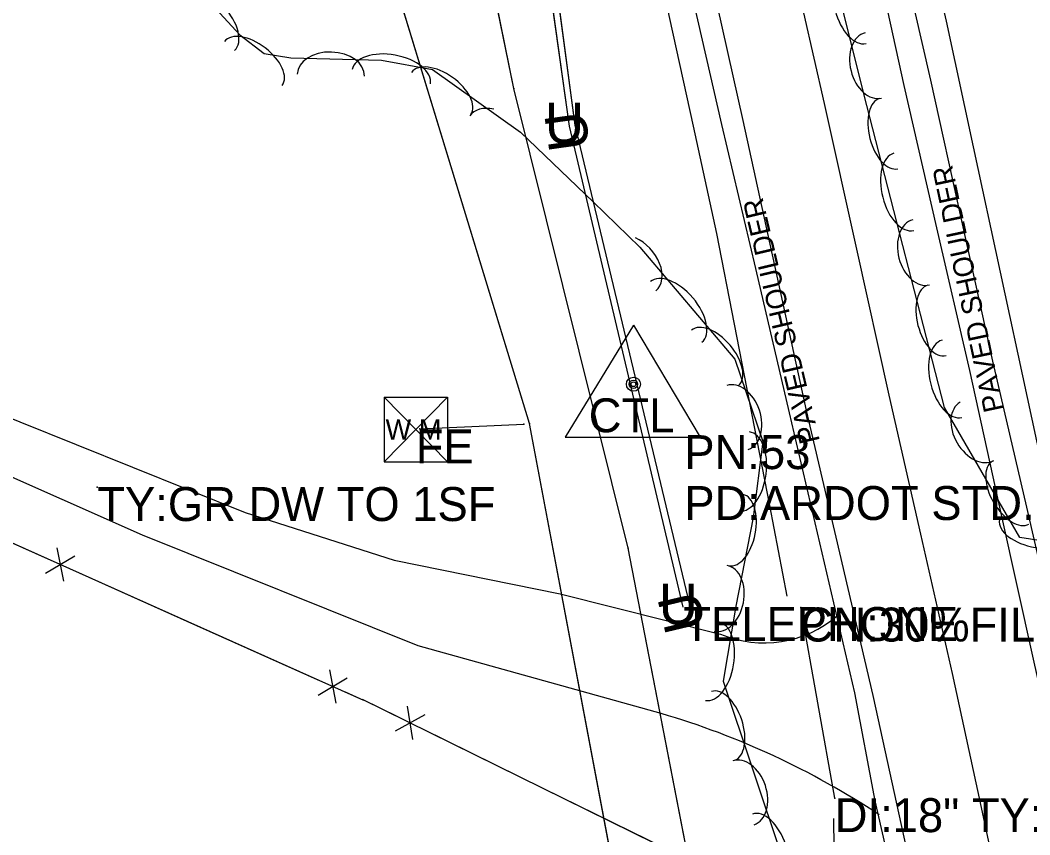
# Model space of a CAD drawing. Extents: x 954793 to 988390, y 1867850 to 1924428.
# Drawn here: x 957987.7 to 958136.5, y 1918443.1 to 1918563.1 of the extents above; entities that cross this region are included whole.
import ezdxf

# ---------------------------------------------------------------- set-up
doc = ezdxf.new("R2010")
doc.units = 0
for name, color, linetype in [('Default', 7, 'Continuous'), ('S_DITCHLINE', 7, 'Continuous'), ('S_DRG_PT_SYM', 7, 'Continuous'), ('S_DRIVEWAY', 7, 'Continuous'), ('S_EDGE_PAVEMENT', 7, 'Continuous'), ('S_FENCE', 7, 'Continuous'), ('S_FIBER_OPTIC_CABLE', 7, 'Continuous'), ('S_GAS_UTILITIES', 7, 'Continuous'), ('S_MSC_PT_SYM', 7, 'Continuous'), ('S_PAVEMENT_CROWN', 7, 'Continuous'), ('S_PRIMARY_CTL', 7, 'Continuous'), ('S_PRIMARY_CTL_ANNOT', 7, 'Continuous'), ('S_SHOULDER', 7, 'Continuous'), ('S_SHOULDER_ANNOT', 7, 'Continuous'), ('S_SIDE_DRAIN', 7, 'Continuous'), ('S_SIDE_DRAIN_ANNOT', 7, 'Continuous'), ('S_SURVEY_TEXT_ANNOT', 7, 'Continuous'), ('S_TREE', 7, 'Continuous'), ('S_UNDERGROUND_CABLE', 7, 'Continuous'), ('S_UNDERGROUND_CABLE_ANNOT', 7, 'Continuous'), ('S_UTL_PT_SYM', 7, 'Continuous'), ('S_WATER_UTILITIES', 7, 'Continuous'), ('S_WATER_UTILITIES_ANNOT', 7, 'Continuous')]:
    doc.layers.add(name, color=color, linetype=linetype)

msp = doc.modelspace()

# ---------------------------------------------------------------- linework, layer by layer
at = {"layer": 'S_DITCHLINE'}
for points in [[(958100.78, 1918478.21), (958098.18, 1918491.56), (958095.58, 1918504.92), (958092.98, 1918518.28), (958090.38, 1918531.64), (958086.93, 1918547.47), (958083.48, 1918563.31), (958080.02, 1918579.15), (958076.57, 1918594.99), (958073.17, 1918610.08), (958069.78, 1918625.17), (958066.38, 1918640.26), (958062.98, 1918655.35), (958059.43, 1918671.05), (958055.88, 1918686.75), (958052.33, 1918702.44), (958048.78, 1918718.14), (958045.23, 1918733.45), (958041.68, 1918748.75), (958038.12, 1918764.06), (958034.57, 1918779.37), (958029.72, 1918801.57), (958024.88, 1918823.78), (958024.88, 1918825.11)], [(958154.87, 1918427.23), (958150.15, 1918447.18), (958145.15, 1918468.09), (958140.14, 1918489.01), (958136.16, 1918507.48), (958132.19, 1918525.95), (958128.22, 1918544.42), (958124.24, 1918562.9), (958119.99, 1918581.54), (958115.73, 1918600.18), (958111.48, 1918618.82), (958107.22, 1918637.47), (958102.51, 1918657.08), (958097.8, 1918676.69), (958093.09, 1918696.31), (958088.37, 1918715.92), (958085.35, 1918734.6), (958082.33, 1918753.29), (958079.3, 1918771.97)], [(958107.74, 1918436.75), (958107.62, 1918445.48)]]:
    msp.add_lwpolyline(points, dxfattribs=at)
at = {"layer": 'S_DRG_PT_SYM'}
for points in [[(958102.75, 1918476.54), (958102.7, 1918476.54), (958102.75, 1918476.54), (958102.76, 1918476.5), (958102.75, 1918476.54), (958102.8, 1918476.55), (958102.75, 1918476.54), (958102.74, 1918476.59)], [(958102.75, 1918476.54), (958102.7, 1918476.54), (958102.75, 1918476.54), (958102.76, 1918476.5), (958102.75, 1918476.54), (958102.8, 1918476.55), (958102.75, 1918476.54), (958102.74, 1918476.59)], [(958107.77, 1918448.47), (958107.72, 1918448.46), (958107.77, 1918448.47), (958107.78, 1918448.42), (958107.77, 1918448.47), (958107.82, 1918448.48), (958107.77, 1918448.47), (958107.76, 1918448.52)], [(958107.77, 1918448.47), (958107.72, 1918448.46), (958107.77, 1918448.47), (958107.78, 1918448.42), (958107.77, 1918448.47), (958107.82, 1918448.48), (958107.77, 1918448.47), (958107.76, 1918448.52)]]:
    msp.add_lwpolyline(points, close=True, dxfattribs=at)
for points in [[(958102.75, 1918476.54), (958102.75, 1918476.59), (958102.75, 1918476.54), (958102.7, 1918476.54), (958102.75, 1918476.54), (958102.75, 1918476.49), (958102.75, 1918476.54), (958102.8, 1918476.54)], [(958107.77, 1918448.47), (958107.77, 1918448.52), (958107.77, 1918448.47), (958107.72, 1918448.47), (958107.77, 1918448.47), (958107.77, 1918448.42), (958107.77, 1918448.47), (958107.82, 1918448.47)]]:
    msp.add_lwpolyline(points, dxfattribs=at)
at = {"layer": 'S_DRIVEWAY'}
for points in [[(958082.19, 1918460.94), (958046.38, 1918470.93), (958005.75, 1918487.23), (957947.38, 1918513.07)], [(957979.31, 1918507.25), (958020.88, 1918490.54), (958042.81, 1918483.51), (958067.3, 1918478.57), (958090.93, 1918472.65)]]:
    msp.add_lwpolyline(points, dxfattribs=at)
for centre, major_axis, ratio, start_param, end_param in [((958097.36, 1918487.92), (-11.28, -12.14), 0.999845, 0.350366, 1.455735), ((958049.06, 1918346.66), (-53.44, 106.5), 0.996892, 5.235728, 5.534396)]:
    msp.add_ellipse(centre, major_axis=major_axis, ratio=ratio, start_param=start_param, end_param=end_param, dxfattribs=at)
at = {"layer": 'S_EDGE_PAVEMENT'}
for points in [[(958121.89, 1918424.97), (958117.66, 1918444.29), (958113.43, 1918463.61), (958108.52, 1918484.6), (958103.61, 1918505.59), (958098.95, 1918526.93), (958094.28, 1918548.27), (958089.76, 1918568.53), (958085.24, 1918588.79), (958080.55, 1918609.65), (958075.86, 1918630.52), (958071.71, 1918648.85), (958067.56, 1918667.18), (958062.71, 1918688.73), (958057.85, 1918710.28), (958053.74, 1918728.33), (958049.62, 1918746.38), (958044.85, 1918767.74), (958040.07, 1918789.11)], [(958145.65, 1918430.98), (958141.35, 1918449.96), (958137.05, 1918468.94), (958132.36, 1918490.19), (958127.67, 1918511.44), (958122.82, 1918532.45), (958117.98, 1918553.46), (958113.54, 1918573.87), (958109.11, 1918594.27), (958104.29, 1918615.02), (958099.46, 1918635.77), (958095.35, 1918654.14), (958091.24, 1918672.52), (958086.34, 1918694.41), (958081.43, 1918716.31), (958077.53, 1918733.71), (958073.63, 1918751.12), (958068.78, 1918772.47)]]:
    msp.add_lwpolyline(points, dxfattribs=at)
at = {"layer": 'S_FENCE'}
for p, q in [((957993.12, 1918485.34), (957994.08, 1918480.44)), ((957991.46, 1918481.61), (957995.74, 1918484.17)), ((958033.29, 1918467.39), (958034.24, 1918462.48)), ((958031.63, 1918463.65), (958035.91, 1918466.22)), ((958045.56, 1918457.09), (958044.79, 1918462.03)), ((958047.36, 1918460.77), (958042.99, 1918458.35))]:
    msp.add_line(p, q, dxfattribs=at)
for points in [[(957897.72, 1918533.41), (957904.48, 1918531.96), (957910.1, 1918524.27), (957918.22, 1918517.5), (957924.26, 1918513.9), (958038.3, 1918462.91)], [(957973.52, 1918491.87), (957991.77, 1918483.71)], [(957995.43, 1918482.08), (958013.68, 1918473.91)], [(958013.68, 1918473.91), (958031.94, 1918465.75)], [(958035.59, 1918464.12), (958038.3, 1918462.91)], [(958043.38, 1918460.44), (958038.18, 1918463)], [(958108.57, 1918340.71), (958113.54, 1918342.01), (958091.21, 1918436.9), (958038.18, 1918463)], [(958064.89, 1918449.86), (958046.97, 1918458.68)], [(958082.81, 1918441.04), (958064.89, 1918449.86)]]:
    msp.add_lwpolyline(points, dxfattribs=at)
at = {"layer": 'S_FIBER_OPTIC_CABLE'}
for p, q in [((958069.53, 1918547.59), (958063.1, 1918595.21)), ((958086.4, 1918476.93), (958069.53, 1918547.59))]:
    msp.add_line(p, q, dxfattribs=at)
msp.add_lwpolyline([(958086.4, 1918476.93), (958069.53, 1918547.59), (958063.1, 1918595.21), (958047, 1918664.2), (958028.3, 1918748.06), (958008.27, 1918819.52), (957994.75, 1918874.93), (957977.46, 1918944.28), (957972.46, 1918974.7)], dxfattribs=at)
msp.add_lwpolyline([(958086.4, 1918476.93), (958069.53, 1918547.59), (958063.1, 1918595.21), (958047, 1918664.2), (958028.3, 1918748.06), (958008.27, 1918819.52), (957994.75, 1918874.93), (957977.46, 1918944.28), (957972.46, 1918974.7)], dxfattribs=at)
at = {"layer": 'S_GAS_UTILITIES'}
for p, q in [((958060.45, 1918552.99), (958045.56, 1918626.28)), ((958077.32, 1918485.29), (958060.45, 1918552.99)), ((958092.28, 1918408.31), (958077.32, 1918485.29))]:
    msp.add_line(p, q, dxfattribs=at)
msp.add_lwpolyline([(958201.08, 1917478.73), (958196.55, 1917548.51), (958193.98, 1917598.17), (958192.94, 1917651.13), (958191.6, 1917777.38), (958188.7, 1917845.14), (958186.62, 1917917.63), (958181.51, 1917974.64), (958175.56, 1918027.5), (958165.83, 1918082.11), (958165.59, 1918083.15), (958151.52, 1918153.98), (958133.62, 1918230.55), (958110.46, 1918312.02), (958092.28, 1918408.31), (958077.32, 1918485.29), (958060.45, 1918552.99), (958045.56, 1918626.28), (958030.45, 1918695.1), (958011.59, 1918765.21), (958012.91, 1918784.85), (957990.11, 1918862.67)], dxfattribs=at)
msp.add_lwpolyline([(958201.08, 1917478.73), (958196.55, 1917548.51), (958193.98, 1917598.17), (958192.94, 1917651.13), (958191.6, 1917777.38), (958188.7, 1917845.14), (958186.62, 1917917.63), (958181.51, 1917974.64), (958175.56, 1918027.5), (958165.83, 1918082.11), (958165.59, 1918083.15), (958151.52, 1918153.98), (958133.62, 1918230.55), (958110.46, 1918312.02), (958092.28, 1918408.31), (958077.32, 1918485.29), (958060.45, 1918552.99), (958045.56, 1918626.28), (958030.45, 1918695.1), (958011.59, 1918765.21), (958012.91, 1918784.85), (957990.11, 1918862.67)], dxfattribs=at)
at = {"layer": 'S_MSC_PT_SYM'}
msp.add_lwpolyline([(957999.07, 1918494.29), (957999.07, 1918494.34), (957999.07, 1918494.29), (957999.02, 1918494.29), (957999.07, 1918494.29), (957999.07, 1918494.24), (957999.07, 1918494.29), (957999.12, 1918494.29)], close=True, dxfattribs=at)
msp.add_lwpolyline([(957999.07, 1918494.29), (957999.07, 1918494.34), (957999.07, 1918494.29), (957999.02, 1918494.29), (957999.07, 1918494.29), (957999.07, 1918494.24), (957999.07, 1918494.29), (957999.12, 1918494.29)], close=True, dxfattribs=at)
msp.add_lwpolyline([(957999.07, 1918494.29), (957999.07, 1918494.34), (957999.07, 1918494.29), (957999.02, 1918494.29), (957999.07, 1918494.29), (957999.07, 1918494.24), (957999.07, 1918494.29), (957999.12, 1918494.29)], dxfattribs=at)
at = {"layer": 'S_PAVEMENT_CROWN'}
msp.add_lwpolyline([(958133.33, 1918428.74), (958129.24, 1918447.79), (958125.14, 1918466.83), (958120.46, 1918487.34), (958115.78, 1918507.84), (958111.03, 1918529.31), (958106.27, 1918550.79), (958101.69, 1918570.85), (958097.1, 1918590.91), (958092.38, 1918612.23), (958087.66, 1918633.55), (958083.48, 1918651.81), (958079.3, 1918670.07), (958074.53, 1918691.47), (958069.75, 1918712.87), (958065.71, 1918730.67), (958061.66, 1918748.46), (958056.79, 1918770.18)], dxfattribs=at)
at = {"layer": 'S_PRIMARY_CTL'}
for p, q in [((958078.1, 1918518.14), (958068.06, 1918501.62)), ((958078.1, 1918518.14), (958087.92, 1918501.62)), ((958068.06, 1918501.62), (958087.92, 1918501.62))]:
    msp.add_line(p, q, dxfattribs=at)
for radius in [1.04, 0.609, 0.344]:
    msp.add_circle((958078.1, 1918509.44), radius, dxfattribs=at)
at = {"layer": 'S_SHOULDER'}
for points in [[(958119.07, 1918424.7), (958113.72, 1918448.09), (958110.73, 1918464.01), (958105.92, 1918484.62), (958101.11, 1918505.24), (958096.12, 1918526.47), (958091.13, 1918547.7), (958086.53, 1918567.85), (958081.94, 1918587.99), (958077.29, 1918608.75), (958072.63, 1918629.5), (958068.51, 1918648.3), (958064.4, 1918667.11), (958059.55, 1918688.43), (958054.69, 1918709.76), (958050.71, 1918727.74), (958046.73, 1918745.72), (958041.75, 1918766.97), (958036.77, 1918788.23), (958032.41, 1918807.18), (958028.05, 1918826.14)], [(958149.69, 1918431.92), (958145.38, 1918450.86), (958141.07, 1918469.8), (958136.06, 1918491.31), (958131.06, 1918512.83), (958126.5, 1918533.52), (958121.94, 1918554.21), (958117.27, 1918574.57), (958112.6, 1918594.93), (958107.91, 1918615.83), (958103.21, 1918636.73), (958099.03, 1918655.06), (958094.85, 1918673.39), (958090.09, 1918695.15), (958085.33, 1918716.91), (958081.33, 1918734.53), (958077.33, 1918752.15), (958072.45, 1918773.33)]]:
    msp.add_lwpolyline(points, dxfattribs=at)
at = {"layer": 'S_SIDE_DRAIN'}
msp.add_line((958107.77, 1918448.47), (958102.75, 1918476.54), dxfattribs=at)
msp.add_lwpolyline([(958107.77, 1918448.47), (958102.75, 1918476.54)], dxfattribs=at)
msp.add_lwpolyline([(958107.77, 1918448.47), (958102.75, 1918476.54)], dxfattribs=at)
at = {"layer": 'S_TREE'}
for points in [[(958146.5, 1918639.33), (958163.36, 1918569.8), (958172.64, 1918545.45), (958187.02, 1918534.92), (958208.74, 1918531.56), (958230.39, 1918527.69), (958250.3, 1918513.4), (958264.59, 1918494.46), (958272.24, 1918472.28), (958269.19, 1918458.37), (958251.92, 1918456.19), (958230.77, 1918462.39), (958203.43, 1918479), (958175.74, 1918485.54), (958157.36, 1918483.38), (958135.07, 1918486.88), (958123.96, 1918505.99), (958112.5, 1918550.48), (958097.39, 1918610.91)], [(958007.62, 1918574.44), (958020.07, 1918560.89), (958023.65, 1918558.15), (958027.61, 1918557.52), (958040.98, 1918557.15), (958048.49, 1918555.77), (958061.46, 1918546.54), (958072.16, 1918536.32), (958079.04, 1918529.65), (958093.05, 1918513.15), (958097.15, 1918500.99), (958095.73, 1918489.79), (958093.17, 1918476.74), (958091.34, 1918465.72), (958104.37, 1918426.66)]]:
    msp.add_lwpolyline(points, dxfattribs=at)
for centre, major_axis, ratio, start_param, end_param in [((958110.97, 1918565.32), (1.42, -5.69), 0.55008, 3.141593, 6.283185), ((958015.33, 1918562.92), (-3.97, 4.32), 0.55008, 3.141593, 6.283185), ((958022.08, 1918556.68), (-4.24, 3.25), 0.540699, 3.141593, 6.283185), ((958113.47, 1918556.4), (1.2, -4.81), 0.685311, 3.141593, 6.283185), ((958033.49, 1918554.97), (-4.95, 0.14), 0.685311, 3.141593, 6.283185), ((958042.4, 1918554.73), (-5.77, 1.06), 0.55008, 3.141593, 6.283185), ((958049.76, 1918552.27), (-4.36, 3.1), 0.540699, 3.141593, 6.283185), ((958115.75, 1918546.36), (1.33, -5.18), 0.540699, 3.141593, 6.283185), ((958058, 1918546.08), (-4.04, 2.87), 0.685311, 5.272091, 6.283185), ((958117.96, 1918537.77), (1.46, -5.68), 0.55008, 3.141593, 6.283185), ((958120.52, 1918528.87), (1.24, -4.8), 0.685311, 3.141593, 6.283185), ((958078.2, 1918526.97), (-3.21, 3.78), 0.685311, 3.141593, 5.34433), ((958084.39, 1918520.08), (-3.8, 4.47), 0.55008, 3.141593, 6.283185), ((958122.84, 1918518.83), (1.33, -5.18), 0.540699, 3.141593, 6.283185), ((958090.13, 1918513.32), (-3.46, 4.08), 0.540699, 3.141593, 6.283185), ((958125.05, 1918510.24), (1.46, -5.68), 0.55008, 3.141593, 6.283185), ((958093.44, 1918504.54), (-1.58, 4.7), 0.685311, 3.141593, 6.283185), ((958128.74, 1918502.51), (2.49, -4.28), 0.685311, 3.141593, 6.283185), ((958094.45, 1918496.59), (0.74, 5.82), 0.55008, 3.141593, 6.283185), ((958133.69, 1918493.47), (2.69, -4.62), 0.540699, 3.141593, 6.283185), ((958093.21, 1918487.95), (1.03, 5.25), 0.540699, 3.141593, 6.283185), ((958137.85, 1918488.59), (5.8, -0.91), 0.55008, 3.141593, 6.283185), ((958090.97, 1918477.89), (0.95, 4.86), 0.685311, 3.141593, 6.283185), ((958089.68, 1918468.65), (0.96, 5.79), 0.55008, 3.141593, 6.283185), ((958091.31, 1918459.12), (-1.69, 5.07), 0.540699, 3.141593, 6.283185), ((958094.32, 1918449.27), (-1.57, 4.7), 0.685311, 3.141593, 6.283185), ((958097.49, 1918440.57), (-1.86, 5.57), 0.55008, 3.141593, 6.283185)]:
    msp.add_ellipse(centre, major_axis=major_axis, ratio=ratio, start_param=start_param, end_param=end_param, dxfattribs=at)
at = {"layer": 'S_UNDERGROUND_CABLE'}
for p, q in [((958068.67, 1918547.46), (958061.96, 1918595.23)), ((958085.45, 1918476.62), (958068.67, 1918547.46))]:
    msp.add_line(p, q, dxfattribs=at)
msp.add_lwpolyline([(958085.45, 1918476.62), (958068.67, 1918547.46), (958061.96, 1918595.23), (958046.14, 1918664.06), (958027.72, 1918747.98), (958007.58, 1918819.01), (957994, 1918874.68), (957976.56, 1918943.84), (957971.49, 1918974.6)], dxfattribs=at)
msp.add_lwpolyline([(958085.45, 1918476.62), (958068.67, 1918547.46), (958061.96, 1918595.23), (958046.14, 1918664.06), (958027.72, 1918747.98), (958007.58, 1918819.01), (957994, 1918874.68), (957976.56, 1918943.84), (957971.49, 1918974.6)], dxfattribs=at)
at = {"layer": 'S_UTL_PT_SYM'}
for points in [[(958060.45, 1918552.99), (958060.4, 1918552.98), (958060.45, 1918552.99), (958060.46, 1918552.94), (958060.45, 1918552.99), (958060.5, 1918553), (958060.45, 1918552.99), (958060.44, 1918553.04)], [(958060.45, 1918552.99), (958060.4, 1918552.98), (958060.45, 1918552.99), (958060.46, 1918552.94), (958060.45, 1918552.99), (958060.5, 1918553), (958060.45, 1918552.99), (958060.44, 1918553.04)], [(958069.53, 1918547.59), (958069.48, 1918547.59), (958069.53, 1918547.59), (958069.54, 1918547.54), (958069.53, 1918547.59), (958069.58, 1918547.6), (958069.53, 1918547.59), (958069.53, 1918547.64)], [(958069.53, 1918547.59), (958069.48, 1918547.59), (958069.53, 1918547.59), (958069.54, 1918547.54), (958069.53, 1918547.59), (958069.58, 1918547.6), (958069.53, 1918547.59), (958069.53, 1918547.64)], [(958046.62, 1918502.89), (958046.62, 1918502.94), (958046.62, 1918502.89), (958046.57, 1918502.89), (958046.62, 1918502.89), (958046.63, 1918502.84), (958046.62, 1918502.89), (958046.67, 1918502.9)], [(958046.62, 1918502.89), (958046.62, 1918502.94), (958046.62, 1918502.89), (958046.57, 1918502.89), (958046.62, 1918502.89), (958046.63, 1918502.84), (958046.62, 1918502.89), (958046.67, 1918502.9)], [(958061.94, 1918503.57), (958061.94, 1918503.62), (958061.94, 1918503.57), (958061.89, 1918503.57), (958061.94, 1918503.57), (958061.94, 1918503.52), (958061.94, 1918503.57), (958061.99, 1918503.58)], [(958061.94, 1918503.57), (958061.94, 1918503.62), (958061.94, 1918503.57), (958061.89, 1918503.57), (958061.94, 1918503.57), (958061.94, 1918503.52), (958061.94, 1918503.57), (958061.99, 1918503.58)], [(958062.76, 1918503.67), (958062.71, 1918503.65), (958062.76, 1918503.67), (958062.77, 1918503.62), (958062.76, 1918503.67), (958062.81, 1918503.68), (958062.76, 1918503.67), (958062.75, 1918503.71)], [(958062.76, 1918503.67), (958062.71, 1918503.65), (958062.76, 1918503.67), (958062.77, 1918503.62), (958062.76, 1918503.67), (958062.81, 1918503.68), (958062.76, 1918503.67), (958062.75, 1918503.71)], [(958077.32, 1918485.29), (958077.27, 1918485.28), (958077.32, 1918485.29), (958077.33, 1918485.24), (958077.32, 1918485.29), (958077.37, 1918485.3), (958077.32, 1918485.29), (958077.31, 1918485.34)], [(958077.32, 1918485.29), (958077.27, 1918485.28), (958077.32, 1918485.29), (958077.33, 1918485.24), (958077.32, 1918485.29), (958077.37, 1918485.3), (958077.32, 1918485.29), (958077.31, 1918485.34)], [(958086.4, 1918476.93), (958086.35, 1918476.92), (958086.4, 1918476.93), (958086.41, 1918476.88), (958086.4, 1918476.93), (958086.45, 1918476.94), (958086.4, 1918476.93), (958086.39, 1918476.98)], [(958086.4, 1918476.93), (958086.35, 1918476.92), (958086.4, 1918476.93), (958086.41, 1918476.88), (958086.4, 1918476.93), (958086.45, 1918476.94), (958086.4, 1918476.93), (958086.39, 1918476.98)]]:
    msp.add_lwpolyline(points, close=True, dxfattribs=at)
for points in [[(958060.45, 1918552.99), (958060.45, 1918553.04), (958060.45, 1918552.99), (958060.4, 1918552.99), (958060.45, 1918552.99), (958060.45, 1918552.94), (958060.45, 1918552.99), (958060.5, 1918552.99)], [(958069.53, 1918547.59), (958069.53, 1918547.64), (958069.53, 1918547.59), (958069.48, 1918547.59), (958069.53, 1918547.59), (958069.53, 1918547.54), (958069.53, 1918547.59), (958069.58, 1918547.59)], [(958046.62, 1918502.89), (958046.62, 1918502.94), (958046.62, 1918502.89), (958046.57, 1918502.89), (958046.62, 1918502.89), (958046.62, 1918502.84), (958046.62, 1918502.89), (958046.67, 1918502.89)], [(958061.94, 1918503.57), (958061.94, 1918503.62), (958061.94, 1918503.57), (958061.89, 1918503.57), (958061.94, 1918503.57), (958061.94, 1918503.52), (958061.94, 1918503.57), (958061.99, 1918503.57)], [(958062.76, 1918503.67), (958062.76, 1918503.72), (958062.76, 1918503.67), (958062.71, 1918503.67), (958062.76, 1918503.67), (958062.76, 1918503.62), (958062.76, 1918503.67), (958062.81, 1918503.67)], [(958077.32, 1918485.29), (958077.32, 1918485.34), (958077.32, 1918485.29), (958077.27, 1918485.29), (958077.32, 1918485.29), (958077.32, 1918485.24), (958077.32, 1918485.29), (958077.37, 1918485.29)], [(958086.4, 1918476.93), (958086.4, 1918476.98), (958086.4, 1918476.93), (958086.35, 1918476.93), (958086.4, 1918476.93), (958086.4, 1918476.88), (958086.4, 1918476.93), (958086.45, 1918476.93)]]:
    msp.add_lwpolyline(points, dxfattribs=at)
at = {"layer": 'S_WATER_UTILITIES'}
for p, q in [((958062.76, 1918503.67), (958042.62, 1918569.65)), ((958041.36, 1918507.53), (958050.69, 1918507.53)), ((958041.36, 1918507.53), (958041.36, 1918498.03)), ((958041.36, 1918507.53), (958050.69, 1918498.03)), ((958050.69, 1918507.53), (958041.36, 1918498.03)), ((958050.69, 1918507.53), (958050.69, 1918498.03)), ((958046.62, 1918502.89), (958061.94, 1918503.57)), ((958082.01, 1918401.79), (958062.76, 1918503.67)), ((958041.36, 1918498.03), (958050.69, 1918498.03))]:
    msp.add_line(p, q, dxfattribs=at)
for points in [[(958179.45, 1917904.11), (958174.32, 1917982.48), (958165.11, 1918043.87), (958156.16, 1918098.59), (958144.77, 1918150.3), (958129.41, 1918205.5), (958112.58, 1918270.49), (958097.07, 1918340.41), (958082.01, 1918401.79), (958062.76, 1918503.67), (958042.62, 1918569.65), (958027.6, 1918627.67), (958007.57, 1918703.46), (957994.11, 1918758.13), (957969.78, 1918822.85), (957964.35, 1918845.94), (957963.27, 1918858.5), (957940.25, 1918978.26), (957939.76, 1918990.53), (957938.48, 1919026.36), (957937.06, 1919037.64), (957926.05, 1919117.03), (957910.72, 1919189.52)], [(958179.45, 1917904.11), (958174.32, 1917982.48), (958165.11, 1918043.87), (958156.16, 1918098.59), (958144.77, 1918150.3), (958129.41, 1918205.5), (958112.58, 1918270.49), (958097.07, 1918340.41), (958082.01, 1918401.79), (958062.76, 1918503.67), (958042.62, 1918569.65), (958027.6, 1918627.67), (958007.57, 1918703.46), (957994.11, 1918758.13), (957969.78, 1918822.85), (957964.35, 1918845.94), (957963.27, 1918858.5), (957940.25, 1918978.26), (957939.76, 1918990.53), (957938.48, 1919026.36), (957937.06, 1919037.64), (957926.05, 1919117.03), (957910.72, 1919189.52)], [(958046.62, 1918502.89), (958061.94, 1918503.57)], [(958046.62, 1918502.89), (958061.94, 1918503.57)]]:
    msp.add_lwpolyline(points, dxfattribs=at)

# ---------------------------------------------------------------- texts
at = {"layer": 'Default'}
for rotation, p in [(360, (958065.04, 1918544.91)), (97.985, (958071.69, 1918544.22)), (360, (958081.82, 1918474.07)), (103.332, (958088.77, 1918473.67))]:
    msp.add_text('U', height=6, rotation=rotation, dxfattribs=at).set_placement(p)
at = {"layer": 'S_PRIMARY_CTL'}
msp.add_text('CTL', height=5, rotation=360, dxfattribs=at).set_placement((958071.51, 1918502.36))
at = {"layer": 'S_PRIMARY_CTL_ANNOT'}
for s, p in [('PN:53', (958085.6, 1918496.94)), ('PD:ARDOT STD. MON. STAMPED PN:53', (958085.6, 1918489.44))]:
    msp.add_text(s, height=5, dxfattribs=at).set_placement(p)
at = {"layer": 'S_SHOULDER_ANNOT'}
for rotation, p in [(102.025, (958132.76, 1918505.67)), (103.2753, (958105.6, 1918501.07))]:
    msp.add_text('PAVED SHOULDER', height=3.0002, rotation=rotation, dxfattribs=at).set_placement(p)
at = {"layer": 'S_SIDE_DRAIN_ANNOT'}
for s, p in [('CN:30%FILL BTTM OF PIPE', (958102.75, 1918471.54)), ('DI:18" TY:RCP CN:30%FILL BTTM O', (958107.77, 1918443.47))]:
    msp.add_text(s, height=5, dxfattribs=at).set_placement(p)
at = {"layer": 'S_SURVEY_TEXT_ANNOT'}
msp.add_text('TY:GR DW TO 1SF', height=5, dxfattribs=at).set_placement((957999.07, 1918489.29))
at = {"layer": 'S_UNDERGROUND_CABLE_ANNOT'}
msp.add_text('TELEPHONE', height=5, dxfattribs=at).set_placement((958085.45, 1918471.62))
at = {"layer": 'S_WATER_UTILITIES'}
msp.add_text('W M', height=3, rotation=360, dxfattribs=at).set_placement((958041.56, 1918501.29))
at = {"layer": 'S_WATER_UTILITIES_ANNOT'}
msp.add_text('FE', height=5, dxfattribs=at).set_placement((958046.02, 1918497.78))

doc.saveas('drawing.dxf')
